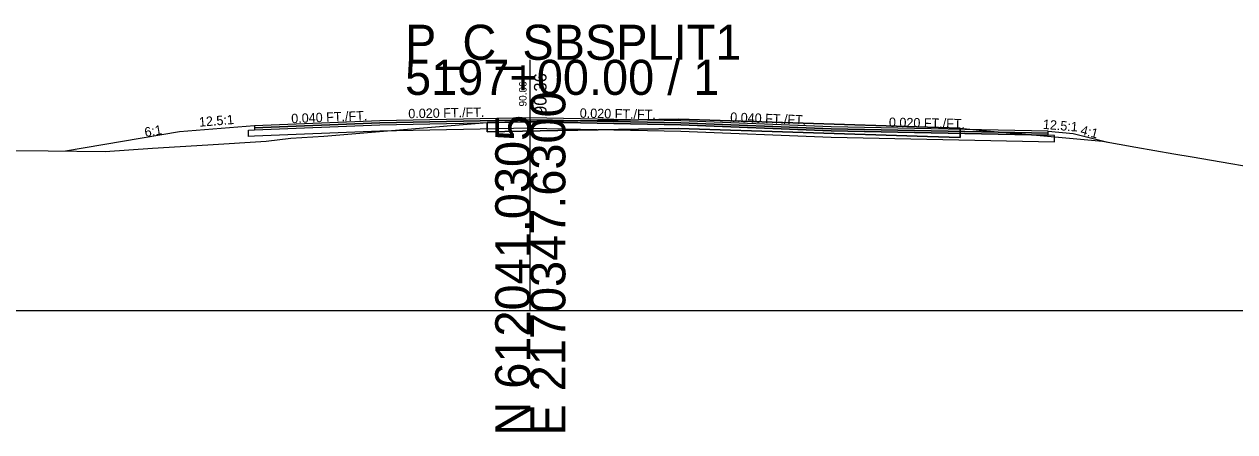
# Model space of a CAD drawing. Extents: x -26 to 1303, y -3010 to 12023.
# Drawn here: x 1109.6 to 1206.2, y 490.3 to 522.8 of the extents above; entities that cross this region are included whole.
import ezdxf

# ---------------------------------------------------------------- set-up
doc = ezdxf.new("R2010")
doc.units = 0
for name, color, linetype in [('RD_GPK_XS_Cell', 7, 'Continuous'), ('RD_XS_Base', 7, 'Continuous'), ('RD_XS_ExGround', 7, 'Continuous'), ('RD_XS_ExPaveRet', 7, 'Continuous'), ('RD_XS_Greenside', 7, 'Continuous'), ('RD_XS_Pave', 7, 'Continuous'), ('RD_XS_PaveOvlay_CP', 7, 'Continuous'), ('RD_XS_TieSlope', 7, 'Continuous'), ('RD_XS_TX_Elev_EX', 7, 'Continuous'), ('RD_XS_TX_Elev_PR', 7, 'Continuous'), ('RD_XS_TX_ShdSlope', 7, 'Continuous'), ('RD_XS_TX_Slope', 7, 'Continuous')]:
    doc.layers.add(name, color=color, linetype=linetype)

msp = doc.modelspace()

# ---------------------------------------------------------------- linework, layer by layer
at = {"layer": 'RD_GPK_XS_Cell'}
for p, q in [((1150, 500), (1150, 520)), ((1000, 500), (1150, 500)), ((1150, 500), (1300, 500))]:
    msp.add_line(p, q, dxfattribs=at)
at = {"layer": 'RD_XS_Base'}
for p, q in [((1138, 514.8), (1150, 515.04)), ((1150, 515.04), (1150, 515.199)), ((1150, 515.199), (1150, 514.54)), ((1150, 515.04), (1150, 515.04)), ((1162, 514.8), (1150, 515.04)), ((1150, 515.04), (1150, 515.04)), ((1150, 515.04), (1150, 514.54)), ((1127.5, 514.38), (1128, 514.4)), ((1127.5, 513.88), (1127.5, 514.38)), ((1127.5, 514.38), (1127.5, 514.38)), ((1128, 514.4), (1138, 514.8)), ((1128, 514.4), (1128, 514.4)), ((1138, 514.3), (1128, 513.9)), ((1136, 514.72), (1136, 514.72)), ((1136, 514.22), (1136, 514.22)), ((1150, 514.54), (1138, 514.3)), ((1150, 514.54), (1150, 514.54)), ((1150, 514.54), (1162, 514.3)), ((1150, 514.54), (1150, 514.54)), ((1174, 514.32), (1162, 514.8)), ((1162, 514.8), (1162, 514.8)), ((1162, 514.3), (1162, 514.3)), ((1162, 514.3), (1174, 513.82)), ((1191.324, 513.973), (1174, 514.32)), ((1174, 514.32), (1174, 514.32)), ((1128, 513.9), (1127.5, 513.88)), ((1127.5, 513.88), (1127.5, 513.88)), ((1127.5, 513.88), (1127.5, 513.88)), ((1128, 513.9), (1128, 513.9)), ((1174, 513.82), (1174, 513.82)), ((1174, 513.82), (1191.824, 513.463)), ((1191.824, 513.963), (1191.324, 513.973)), ((1191.324, 513.973), (1191.324, 513.973)), ((1191.824, 513.463), (1191.824, 513.963)), ((1191.824, 513.963), (1191.824, 513.963)), ((1191.824, 513.463), (1191.824, 513.463)), ((1191.824, 513.463), (1191.824, 513.463))]:
    msp.add_line(p, q, dxfattribs=at)
at = {"layer": 'RD_XS_ExGround'}
msp.add_lwpolyline([(1106, 512.784), (1111.524, 512.739), (1116.07, 512.675), (1119.845, 512.948), (1124.252, 513.225), (1128.919, 513.518), (1130.875, 513.738), (1133.508, 513.913), (1146.555, 515.003), (1152.204, 515.099), (1161.86, 515.267), (1181.709, 514.615), (1184.311, 514.537), (1186.086, 514.367), (1189.231, 514.086), (1195.67, 513.514), (1198.33, 513.04), (1201.354, 512.499), (1202.809, 512.255), (1209.93, 511.033)], dxfattribs=at)
at = {"layer": 'RD_XS_ExPaveRet'}
for points in [[(1184.311, 514.537), (1184.311, 514.537), (1184.311, 513.787), (1184.311, 513.787), (1181.709, 513.865), (1181.709, 513.865), (1161.86, 514.517), (1161.86, 514.517), (1152.204, 514.349), (1152.204, 514.349), (1146.555, 514.253), (1146.555, 514.253), (1146.555, 514.253), (1146.555, 515.003), (1146.555, 515.003), (1152.204, 515.099), (1152.204, 515.099), (1161.86, 515.267), (1161.86, 515.267), (1181.709, 514.615), (1181.709, 514.615), (1184.311, 514.537), (1184.311, 514.537)], [(1184.311, 514.537), (1181.709, 514.615), (1161.86, 515.267), (1152.204, 515.099), (1146.555, 515.003), (1146.555, 514.253), (1152.204, 514.349), (1161.86, 514.517), (1181.709, 513.865), (1184.311, 513.787), (1184.311, 513.787), (1184.311, 514.537), (1184.311, 514.537)]]:
    msp.add_lwpolyline(points, dxfattribs=at)
at = {"layer": 'RD_XS_Greenside'}
for p, q in [((1122, 514.238), (1112.893, 512.72)), ((1193.324, 514.131), (1196.097, 513.438))]:
    msp.add_line(p, q, dxfattribs=at)
at = {"layer": 'RD_XS_Pave'}
for p, q in [((1138, 515.118), (1128, 514.718)), ((1136, 515.038), (1136, 515.038)), ((1150, 515.358), (1138, 515.118)), ((1150, 515.199), (1138, 514.959)), ((1138, 514.959), (1150, 515.199)), ((1138, 514.8), (1150, 515.04)), ((1162, 515.118), (1150, 515.358)), ((1150, 515.04), (1150, 515.199)), ((1150, 515.199), (1162, 514.959)), ((1162, 514.959), (1150, 515.199)), ((1150, 515.199), (1150, 515.199)), ((1150, 515.199), (1150, 515.04)), ((1150, 515.04), (1150, 515.04)), ((1150, 515.04), (1150, 515.04)), ((1150, 515.04), (1150, 515.04)), ((1150, 515.04), (1162, 514.8)), ((1174, 514.638), (1162, 515.118)), ((1162, 515.118), (1162, 515.118)), ((1138, 514.959), (1128, 514.559)), ((1128, 514.559), (1138, 514.959)), ((1128, 514.4), (1138, 514.8)), ((1128, 514.718), (1128, 514.718)), ((1128, 514.718), (1128, 514.559)), ((1128, 514.559), (1128, 514.559)), ((1128, 514.559), (1128, 514.4)), ((1128, 514.559), (1128, 514.559)), ((1128, 514.559), (1128, 514.559)), ((1128, 514.4), (1128, 514.4)), ((1128, 514.4), (1128, 514.4)), ((1136, 514.879), (1136, 514.879)), ((1136, 514.879), (1136, 514.879)), ((1136, 514.72), (1136, 514.72)), ((1162, 514.959), (1162, 514.959)), ((1162, 514.959), (1174, 514.479)), ((1174, 514.479), (1162, 514.959)), ((1162, 514.959), (1162, 514.959)), ((1162, 514.8), (1162, 514.8)), ((1162, 514.8), (1174, 514.32)), ((1191.324, 514.291), (1174, 514.638)), ((1174, 514.638), (1174, 514.638)), ((1174, 514.479), (1174, 514.479)), ((1174, 514.479), (1191.324, 514.132)), ((1191.324, 514.132), (1174, 514.479)), ((1174, 514.479), (1174, 514.479)), ((1174, 514.32), (1174, 514.32)), ((1174, 514.32), (1191.324, 513.973)), ((1191.324, 514.132), (1191.324, 514.291)), ((1191.324, 514.291), (1191.324, 514.291)), ((1191.324, 514.132), (1191.324, 514.132)), ((1191.324, 514.132), (1191.324, 514.132)), ((1191.324, 513.973), (1191.324, 514.132)), ((1191.324, 514.132), (1191.324, 514.132)), ((1191.324, 513.973), (1191.324, 513.973)), ((1191.324, 513.973), (1191.324, 513.973))]:
    msp.add_line(p, q, dxfattribs=at)
at = {"layer": 'RD_XS_PaveOvlay_CP'}
for p, q in [((1138, 515.118), (1128, 514.718)), ((1136, 515.038), (1136, 515.038)), ((1150, 515.358), (1138, 515.118)), ((1162, 515.118), (1150, 515.358)), ((1174, 514.638), (1162, 515.118)), ((1162, 515.118), (1162, 515.118)), ((1128, 514.718), (1128, 514.718)), ((1191.324, 514.291), (1174, 514.638)), ((1174, 514.638), (1174, 514.638)), ((1191.324, 514.291), (1191.324, 514.291))]:
    msp.add_line(p, q, dxfattribs=at)
at = {"layer": 'RD_XS_TieSlope'}
for p, q in [((1128, 514.718), (1122, 514.238)), ((1191.324, 514.291), (1193.324, 514.131))]:
    msp.add_line(p, q, dxfattribs=at)

# ---------------------------------------------------------------- texts
at = {"layer": 'RD_GPK_XS_Cell'}
for s, p in [('P_C_SBSPLIT1', (1140, 520)), ('5197+00.00 / 1', (1140, 517.2))]:
    msp.add_text(s, height=2.8, dxfattribs=at).set_placement(p)
for s, p in [('E 2170347.6300', (1152.8, 490)), ('N 612041.0305', (1150, 490))]:
    msp.add_text(s, height=2.8, rotation=90, dxfattribs=at).set_placement(p)
at = {"layer": 'RD_XS_TX_Elev_EX'}
msp.add_text('90.06', height=0.6, rotation=90, dxfattribs=at).set_placement((1149.699, 516.271))
at = {"layer": 'RD_XS_TX_Elev_PR'}
msp.add_text('90.36', height=1, rotation=90, dxfattribs=at).set_placement((1151.292, 515.594))
at = {"layer": 'RD_XS_TX_ShdSlope'}
for rotation, p in [(4.57392, (1123.587, 514.655)), (355.42608, (1190.886, 514.492))]:
    msp.add_text('12.5:1', height=0.75, rotation=rotation, dxfattribs=at).set_placement(p)
at = {"layer": 'RD_XS_TX_Slope'}
for s, rotation, p in [('0.020 FT./FT.', 1.14576, (1140.268, 515.329)), ('0.020 FT./FT.', 358.85424, (1153.939, 515.378)), ('0.040 FT./FT.', 2.29061, (1130.934, 514.934)), ('0.040 FT./FT.', 357.70939, (1165.942, 515.059)), ('0.020 FT./FT.', 358.85424, (1178.613, 514.644)), ('6:1', 9.46418, (1119.273, 513.84)), ('4:1', 345.96376, (1193.859, 514.055))]:
    msp.add_text(s, height=0.75, rotation=rotation, dxfattribs=at).set_placement(p)

doc.saveas('drawing.dxf')
